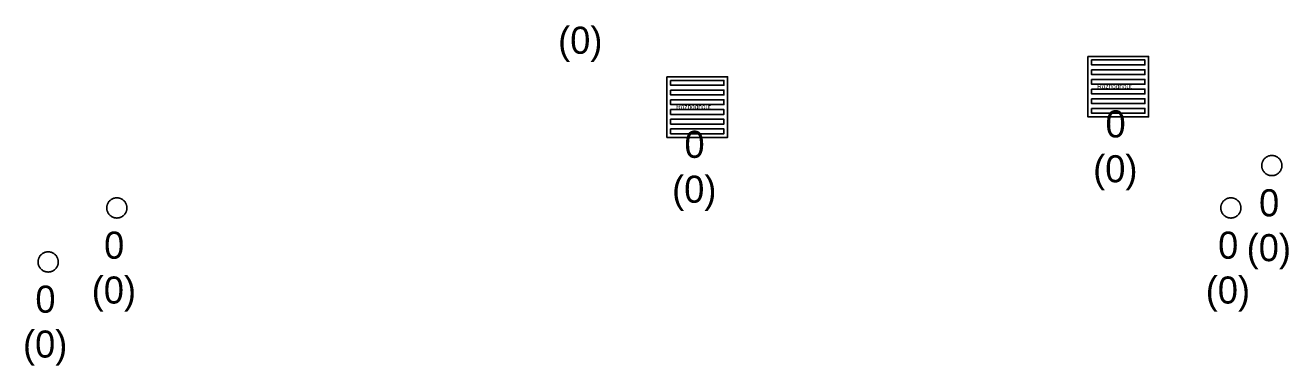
# Model space of a CAD drawing. Extents: x -606452 to -604459, y -1157823 to -1156972.
# Drawn here: x -605843.59 to -605812.33, y -1157243.96 to -1157235.53 of the extents above; entities that cross this region are included whole.
import ezdxf

# ---------------------------------------------------------------- set-up
doc = ezdxf.new("R2010")
doc.units = 0
doc.layers.add('Uliční vpusť', color=7, linetype='Continuous')
doc.layers.add('Vstupní šachta stoky', color=7, linetype='Continuous')

msp = doc.modelspace()

# ---------------------------------------------------------------- linework, layer by layer
at = {"layer": 'Uliční vpusť'}
for points in [[(-605817.296, -1157236.296), (-605815.796, -1157236.296), (-605815.796, -1157237.796), (-605817.296, -1157237.796)], [(-605817.206, -1157236.386), (-605815.886, -1157236.386), (-605815.886, -1157236.506), (-605817.206, -1157236.506)], [(-605827.715, -1157236.802), (-605826.215, -1157236.802), (-605826.215, -1157238.302), (-605827.715, -1157238.302)], [(-605817.206, -1157236.626), (-605815.886, -1157236.626), (-605815.886, -1157236.746), (-605817.206, -1157236.746)], [(-605817.206, -1157236.866), (-605815.886, -1157236.866), (-605815.886, -1157236.986), (-605817.206, -1157236.986)], [(-605827.625, -1157236.892), (-605826.305, -1157236.892), (-605826.305, -1157237.012), (-605827.625, -1157237.012)], [(-605827.625, -1157237.132), (-605826.305, -1157237.132), (-605826.305, -1157237.252), (-605827.625, -1157237.252)], [(-605817.206, -1157237.106), (-605815.886, -1157237.106), (-605815.886, -1157237.226), (-605817.206, -1157237.226)], [(-605827.625, -1157237.372), (-605826.305, -1157237.372), (-605826.305, -1157237.492), (-605827.625, -1157237.492)], [(-605817.206, -1157237.346), (-605815.886, -1157237.346), (-605815.886, -1157237.466), (-605817.206, -1157237.466)], [(-605827.625, -1157237.612), (-605826.305, -1157237.612), (-605826.305, -1157237.732), (-605827.625, -1157237.732)], [(-605817.206, -1157237.586), (-605815.886, -1157237.586), (-605815.886, -1157237.706), (-605817.206, -1157237.706)], [(-605827.625, -1157237.852), (-605826.305, -1157237.852), (-605826.305, -1157237.972), (-605827.625, -1157237.972)], [(-605827.625, -1157238.092), (-605826.305, -1157238.092), (-605826.305, -1157238.212), (-605827.625, -1157238.212)]]:
    msp.add_lwpolyline(points, close=True, dxfattribs=at)
at = {"layer": 'Vstupní šachta stoky'}
for p, q in [((-605812.76, -1157238.75), (-605812.747, -1157238.75)), ((-605841.34, -1157239.799), (-605841.327, -1157239.799)), ((-605813.773, -1157239.799), (-605813.76, -1157239.799)), ((-605843.04, -1157241.137), (-605843.027, -1157241.137))]:
    msp.add_line(p, q, dxfattribs=at)
for points in [[(-605812.747, -1157238.75), (-605812.734, -1157238.75), (-605812.721, -1157238.751), (-605812.708, -1157238.753), (-605812.695, -1157238.756), (-605812.682, -1157238.759), (-605812.669, -1157238.762), (-605812.657, -1157238.767), (-605812.645, -1157238.772), (-605812.633, -1157238.778), (-605812.621, -1157238.784), (-605812.61, -1157238.791), (-605812.599, -1157238.799), (-605812.589, -1157238.807), (-605812.579, -1157238.815), (-605812.569, -1157238.824), (-605812.56, -1157238.834), (-605812.552, -1157238.844), (-605812.544, -1157238.855), (-605812.536, -1157238.866), (-605812.529, -1157238.877), (-605812.523, -1157238.889), (-605812.518, -1157238.901), (-605812.513, -1157238.913), (-605812.508, -1157238.925), (-605812.505, -1157238.938), (-605812.502, -1157238.951), (-605812.5, -1157238.964), (-605812.498, -1157238.977), (-605812.497, -1157238.99), (-605812.497, -1157239.003), (-605812.498, -1157239.017), (-605812.499, -1157239.03), (-605812.501, -1157239.043), (-605812.503, -1157239.056), (-605812.507, -1157239.068), (-605812.51, -1157239.081), (-605812.515, -1157239.093), (-605812.52, -1157239.106), (-605812.526, -1157239.117), (-605812.533, -1157239.129), (-605812.54, -1157239.14), (-605812.547, -1157239.151), (-605812.556, -1157239.161), (-605812.564, -1157239.171), (-605812.574, -1157239.18), (-605812.584, -1157239.189), (-605812.594, -1157239.198), (-605812.604, -1157239.205), (-605812.615, -1157239.213), (-605812.627, -1157239.219), (-605812.639, -1157239.225), (-605812.651, -1157239.231), (-605812.663, -1157239.235), (-605812.675, -1157239.24), (-605812.688, -1157239.243), (-605812.701, -1157239.246), (-605812.714, -1157239.248), (-605812.727, -1157239.249), (-605812.74, -1157239.25), (-605812.754, -1157239.25), (-605812.767, -1157239.249), (-605812.78, -1157239.248), (-605812.793, -1157239.246), (-605812.806, -1157239.243), (-605812.819, -1157239.24), (-605812.831, -1157239.235), (-605812.843, -1157239.231), (-605812.855, -1157239.225), (-605812.867, -1157239.219), (-605812.879, -1157239.213), (-605812.89, -1157239.205), (-605812.9, -1157239.198), (-605812.91, -1157239.189), (-605812.92, -1157239.18), (-605812.93, -1157239.171), (-605812.938, -1157239.161), (-605812.947, -1157239.151), (-605812.954, -1157239.14), (-605812.961, -1157239.129), (-605812.968, -1157239.117), (-605812.974, -1157239.106), (-605812.979, -1157239.093), (-605812.984, -1157239.081), (-605812.987, -1157239.068), (-605812.991, -1157239.056), (-605812.993, -1157239.043), (-605812.995, -1157239.03), (-605812.996, -1157239.017), (-605812.997, -1157239.003), (-605812.997, -1157238.99), (-605812.996, -1157238.977), (-605812.994, -1157238.964), (-605812.992, -1157238.951), (-605812.989, -1157238.938), (-605812.986, -1157238.925), (-605812.981, -1157238.913), (-605812.976, -1157238.901), (-605812.971, -1157238.889), (-605812.965, -1157238.877), (-605812.958, -1157238.866)], [(-605812.958, -1157238.866), (-605812.95, -1157238.855), (-605812.942, -1157238.844), (-605812.934, -1157238.834), (-605812.925, -1157238.824), (-605812.915, -1157238.815), (-605812.905, -1157238.807), (-605812.895, -1157238.799), (-605812.884, -1157238.791), (-605812.873, -1157238.784), (-605812.861, -1157238.778), (-605812.849, -1157238.772), (-605812.837, -1157238.767), (-605812.825, -1157238.762), (-605812.812, -1157238.759), (-605812.799, -1157238.756), (-605812.786, -1157238.753), (-605812.773, -1157238.751), (-605812.76, -1157238.75)], [(-605841.327, -1157239.799), (-605841.314, -1157239.799), (-605841.301, -1157239.8), (-605841.288, -1157239.802), (-605841.275, -1157239.805), (-605841.262, -1157239.808), (-605841.249, -1157239.811), (-605841.237, -1157239.816), (-605841.225, -1157239.821), (-605841.213, -1157239.827), (-605841.201, -1157239.833), (-605841.19, -1157239.84), (-605841.179, -1157239.848), (-605841.169, -1157239.856), (-605841.159, -1157239.864), (-605841.149, -1157239.873), (-605841.14, -1157239.883), (-605841.132, -1157239.893), (-605841.124, -1157239.904), (-605841.116, -1157239.915), (-605841.109, -1157239.926), (-605841.103, -1157239.938), (-605841.098, -1157239.95), (-605841.093, -1157239.962), (-605841.088, -1157239.974), (-605841.085, -1157239.987), (-605841.082, -1157240), (-605841.08, -1157240.013), (-605841.078, -1157240.026), (-605841.077, -1157240.039), (-605841.077, -1157240.052), (-605841.078, -1157240.066), (-605841.079, -1157240.079), (-605841.081, -1157240.092), (-605841.083, -1157240.105), (-605841.087, -1157240.117), (-605841.09, -1157240.13), (-605841.095, -1157240.142), (-605841.1, -1157240.155), (-605841.106, -1157240.166), (-605841.113, -1157240.178), (-605841.12, -1157240.189), (-605841.127, -1157240.2), (-605841.136, -1157240.21), (-605841.144, -1157240.22), (-605841.154, -1157240.229), (-605841.164, -1157240.238), (-605841.174, -1157240.247), (-605841.184, -1157240.254), (-605841.195, -1157240.262), (-605841.207, -1157240.268), (-605841.219, -1157240.274), (-605841.231, -1157240.28), (-605841.243, -1157240.284), (-605841.255, -1157240.289), (-605841.268, -1157240.292), (-605841.281, -1157240.295), (-605841.294, -1157240.297), (-605841.307, -1157240.298), (-605841.32, -1157240.299), (-605841.334, -1157240.299), (-605841.347, -1157240.298), (-605841.36, -1157240.297), (-605841.373, -1157240.295), (-605841.386, -1157240.292), (-605841.399, -1157240.289), (-605841.411, -1157240.284), (-605841.423, -1157240.28), (-605841.435, -1157240.274), (-605841.447, -1157240.268), (-605841.459, -1157240.262), (-605841.47, -1157240.254), (-605841.48, -1157240.247), (-605841.49, -1157240.238), (-605841.5, -1157240.229), (-605841.51, -1157240.22), (-605841.518, -1157240.21), (-605841.527, -1157240.2), (-605841.534, -1157240.189), (-605841.541, -1157240.178), (-605841.548, -1157240.166), (-605841.554, -1157240.155), (-605841.559, -1157240.142), (-605841.564, -1157240.13), (-605841.567, -1157240.117), (-605841.571, -1157240.105), (-605841.573, -1157240.092), (-605841.575, -1157240.079), (-605841.576, -1157240.066), (-605841.577, -1157240.052), (-605841.577, -1157240.039), (-605841.576, -1157240.026), (-605841.574, -1157240.013), (-605841.572, -1157240), (-605841.569, -1157239.987), (-605841.566, -1157239.974), (-605841.561, -1157239.962), (-605841.556, -1157239.95), (-605841.551, -1157239.938), (-605841.545, -1157239.926), (-605841.538, -1157239.915)], [(-605841.538, -1157239.915), (-605841.53, -1157239.904), (-605841.522, -1157239.893), (-605841.514, -1157239.883), (-605841.505, -1157239.873), (-605841.495, -1157239.864), (-605841.485, -1157239.856), (-605841.475, -1157239.848), (-605841.464, -1157239.84), (-605841.453, -1157239.833), (-605841.441, -1157239.827), (-605841.429, -1157239.821), (-605841.417, -1157239.816), (-605841.405, -1157239.811), (-605841.392, -1157239.808), (-605841.379, -1157239.805), (-605841.366, -1157239.802), (-605841.353, -1157239.8), (-605841.34, -1157239.799)], [(-605813.76, -1157239.799), (-605813.747, -1157239.799), (-605813.734, -1157239.8), (-605813.721, -1157239.802), (-605813.708, -1157239.805), (-605813.695, -1157239.808), (-605813.682, -1157239.811), (-605813.67, -1157239.816), (-605813.658, -1157239.821), (-605813.646, -1157239.827), (-605813.634, -1157239.833), (-605813.623, -1157239.84), (-605813.612, -1157239.848), (-605813.602, -1157239.856), (-605813.592, -1157239.864), (-605813.582, -1157239.873), (-605813.573, -1157239.883), (-605813.565, -1157239.893), (-605813.557, -1157239.904), (-605813.549, -1157239.915), (-605813.542, -1157239.926), (-605813.536, -1157239.938), (-605813.531, -1157239.95), (-605813.526, -1157239.962), (-605813.521, -1157239.974), (-605813.518, -1157239.987), (-605813.515, -1157240), (-605813.513, -1157240.013), (-605813.511, -1157240.026), (-605813.51, -1157240.039), (-605813.51, -1157240.052), (-605813.511, -1157240.066), (-605813.512, -1157240.079), (-605813.514, -1157240.092), (-605813.516, -1157240.105), (-605813.52, -1157240.117), (-605813.523, -1157240.13), (-605813.528, -1157240.142), (-605813.533, -1157240.155), (-605813.539, -1157240.166), (-605813.546, -1157240.178), (-605813.553, -1157240.189), (-605813.56, -1157240.2), (-605813.569, -1157240.21), (-605813.577, -1157240.22), (-605813.587, -1157240.229), (-605813.597, -1157240.238), (-605813.607, -1157240.247), (-605813.617, -1157240.254), (-605813.628, -1157240.262), (-605813.64, -1157240.268), (-605813.652, -1157240.274), (-605813.664, -1157240.28), (-605813.676, -1157240.284), (-605813.688, -1157240.289), (-605813.701, -1157240.292), (-605813.714, -1157240.295), (-605813.727, -1157240.297), (-605813.74, -1157240.298), (-605813.753, -1157240.299), (-605813.767, -1157240.299), (-605813.78, -1157240.298), (-605813.793, -1157240.297), (-605813.806, -1157240.295), (-605813.819, -1157240.292), (-605813.832, -1157240.289), (-605813.844, -1157240.284), (-605813.856, -1157240.28), (-605813.868, -1157240.274), (-605813.88, -1157240.268), (-605813.892, -1157240.262), (-605813.903, -1157240.254), (-605813.913, -1157240.247), (-605813.923, -1157240.238), (-605813.933, -1157240.229), (-605813.943, -1157240.22), (-605813.951, -1157240.21), (-605813.96, -1157240.2), (-605813.967, -1157240.189), (-605813.974, -1157240.178), (-605813.981, -1157240.166), (-605813.987, -1157240.155), (-605813.992, -1157240.142), (-605813.997, -1157240.13), (-605814, -1157240.117), (-605814.004, -1157240.105), (-605814.006, -1157240.092), (-605814.008, -1157240.079), (-605814.009, -1157240.066), (-605814.01, -1157240.052), (-605814.01, -1157240.039), (-605814.009, -1157240.026), (-605814.007, -1157240.013), (-605814.005, -1157240), (-605814.002, -1157239.987), (-605813.999, -1157239.974), (-605813.994, -1157239.962), (-605813.989, -1157239.95), (-605813.984, -1157239.938), (-605813.978, -1157239.926), (-605813.971, -1157239.915)], [(-605813.971, -1157239.915), (-605813.963, -1157239.904), (-605813.955, -1157239.893), (-605813.947, -1157239.883), (-605813.938, -1157239.873), (-605813.928, -1157239.864), (-605813.918, -1157239.856), (-605813.908, -1157239.848), (-605813.897, -1157239.84), (-605813.886, -1157239.833), (-605813.874, -1157239.827), (-605813.862, -1157239.821), (-605813.85, -1157239.816), (-605813.838, -1157239.811), (-605813.825, -1157239.808), (-605813.812, -1157239.805), (-605813.799, -1157239.802), (-605813.786, -1157239.8), (-605813.773, -1157239.799)], [(-605843.027, -1157241.137), (-605843.014, -1157241.137), (-605843.001, -1157241.138), (-605842.988, -1157241.14), (-605842.975, -1157241.143), (-605842.962, -1157241.146), (-605842.949, -1157241.149), (-605842.937, -1157241.154), (-605842.925, -1157241.159), (-605842.913, -1157241.165), (-605842.901, -1157241.171), (-605842.89, -1157241.178), (-605842.879, -1157241.186), (-605842.869, -1157241.194), (-605842.859, -1157241.202), (-605842.849, -1157241.211), (-605842.84, -1157241.221), (-605842.832, -1157241.231), (-605842.824, -1157241.242), (-605842.816, -1157241.253), (-605842.809, -1157241.264), (-605842.803, -1157241.276), (-605842.798, -1157241.288), (-605842.793, -1157241.3), (-605842.788, -1157241.312), (-605842.785, -1157241.325), (-605842.782, -1157241.338), (-605842.78, -1157241.351), (-605842.778, -1157241.364), (-605842.777, -1157241.377), (-605842.777, -1157241.39), (-605842.778, -1157241.404), (-605842.779, -1157241.417), (-605842.781, -1157241.43), (-605842.783, -1157241.443), (-605842.787, -1157241.455), (-605842.79, -1157241.468), (-605842.795, -1157241.48), (-605842.8, -1157241.493), (-605842.806, -1157241.504), (-605842.813, -1157241.516), (-605842.82, -1157241.527), (-605842.827, -1157241.538), (-605842.836, -1157241.548), (-605842.844, -1157241.558), (-605842.854, -1157241.567), (-605842.864, -1157241.576), (-605842.874, -1157241.585), (-605842.884, -1157241.592), (-605842.895, -1157241.6), (-605842.907, -1157241.606), (-605842.919, -1157241.612), (-605842.931, -1157241.618), (-605842.943, -1157241.622), (-605842.955, -1157241.627), (-605842.968, -1157241.63), (-605842.981, -1157241.633), (-605842.994, -1157241.635), (-605843.007, -1157241.636), (-605843.02, -1157241.637), (-605843.034, -1157241.637), (-605843.047, -1157241.636), (-605843.06, -1157241.635), (-605843.073, -1157241.633), (-605843.086, -1157241.63), (-605843.099, -1157241.627), (-605843.111, -1157241.622), (-605843.123, -1157241.618), (-605843.135, -1157241.612), (-605843.147, -1157241.606), (-605843.159, -1157241.6), (-605843.17, -1157241.592), (-605843.18, -1157241.585), (-605843.19, -1157241.576), (-605843.2, -1157241.567), (-605843.21, -1157241.558), (-605843.218, -1157241.548), (-605843.227, -1157241.538), (-605843.234, -1157241.527), (-605843.241, -1157241.516), (-605843.248, -1157241.504), (-605843.254, -1157241.493), (-605843.259, -1157241.48), (-605843.264, -1157241.468), (-605843.267, -1157241.455), (-605843.271, -1157241.443), (-605843.273, -1157241.43), (-605843.275, -1157241.417), (-605843.276, -1157241.404), (-605843.277, -1157241.39), (-605843.277, -1157241.377), (-605843.276, -1157241.364), (-605843.274, -1157241.351), (-605843.272, -1157241.338), (-605843.269, -1157241.325), (-605843.266, -1157241.312), (-605843.261, -1157241.3), (-605843.256, -1157241.288), (-605843.251, -1157241.276), (-605843.245, -1157241.264), (-605843.238, -1157241.253)], [(-605843.238, -1157241.253), (-605843.23, -1157241.242), (-605843.222, -1157241.231), (-605843.214, -1157241.221), (-605843.205, -1157241.211), (-605843.195, -1157241.202), (-605843.185, -1157241.194), (-605843.175, -1157241.186), (-605843.164, -1157241.178), (-605843.153, -1157241.171), (-605843.141, -1157241.165), (-605843.129, -1157241.159), (-605843.117, -1157241.154), (-605843.105, -1157241.149), (-605843.092, -1157241.146), (-605843.079, -1157241.143), (-605843.066, -1157241.14), (-605843.053, -1157241.138), (-605843.04, -1157241.137)]]:
    msp.add_lwpolyline(points, dxfattribs=at)

# ---------------------------------------------------------------- texts
at = {"layer": 'Uliční vpusť'}
for p in [(-605817.07, -1157237.094), (-605827.489, -1157237.6)]:
    msp.add_text('Rozhodnout', height=0.1155, rotation=360, dxfattribs=at).set_placement(p)
for s, height, p in [('0', 0.671, (-605816.862, -1157238.304)), ('0', 0.671, (-605827.281, -1157238.81)), ('(0)', 0.6708, (-605817.168, -1157239.415)), ('(0)', 0.6708, (-605827.587, -1157239.921))]:
    msp.add_text(s, height=height, dxfattribs=at).set_placement(p)
at = {"layer": 'Vstupní šachta stoky'}
for s, height, p in [('(0)', 0.6708, (-605830.408, -1157236.232)), ('0', 0.671, (-605813.063, -1157240.258)), ('0', 0.671, (-605841.643, -1157241.307)), ('0', 0.671, (-605814.076, -1157241.307)), ('(0)', 0.6708, (-605813.369, -1157241.369)), ('(0)', 0.6708, (-605841.949, -1157242.418)), ('(0)', 0.6708, (-605814.382, -1157242.418)), ('0', 0.671, (-605843.343, -1157242.645)), ('(0)', 0.6708, (-605843.649, -1157243.756))]:
    msp.add_text(s, height=height, dxfattribs=at).set_placement(p)

doc.saveas('drawing.dxf')
